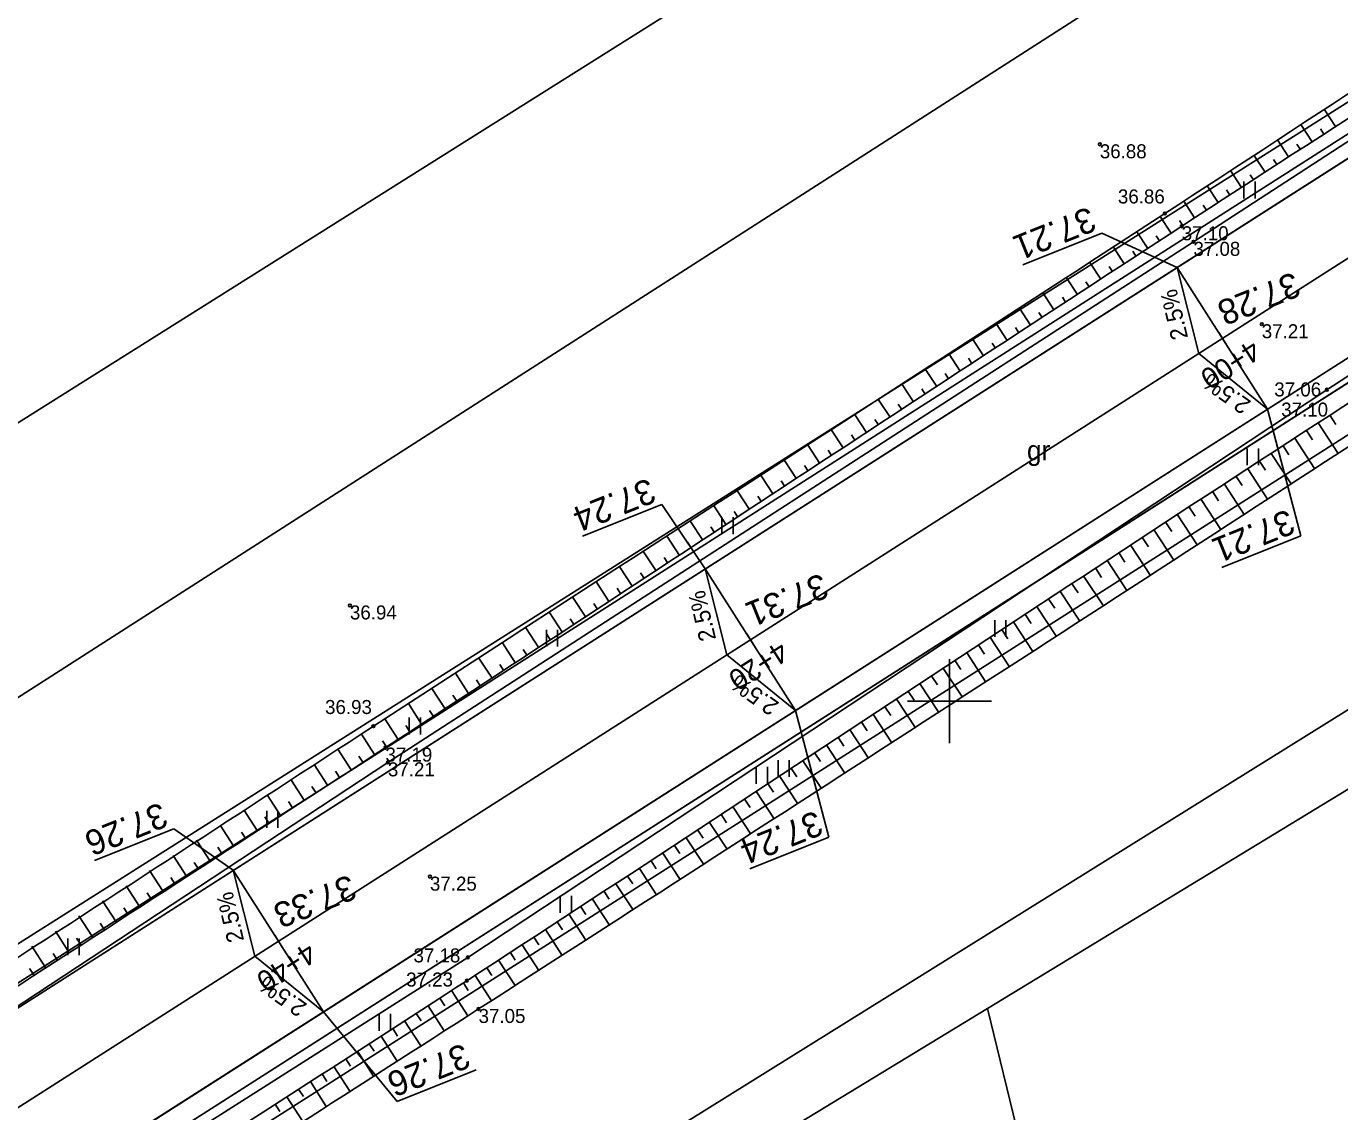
# Model space of a CAD drawing. Extents: x 469981 to 472086, y 246785 to 247785.
# Drawn here: x 471567.02 to 471613.93, y 247485.33 to 247524.1 of the extents above; entities that cross this region are included whole.
import ezdxf

# ---------------------------------------------------------------- set-up
doc = ezdxf.new("R2010")
doc.units = 0
for name, color, linetype in [('0_922', 7, 'Continuous'), ('0_Asfalta_mala', 7, 'Continuous'), ('0_Asfalta_Nomale', 7, 'Continuous'), ('0_Ruut_Braukt', 7, 'Continuous'), ('0_Ruut_nomale', 7, 'Continuous'), ('0_vertikals', 7, 'Continuous'), ('0_vertkals_cipari', 7, 'Continuous'), ('21', 7, 'Continuous'), ('6_piketaza', 7, 'Continuous'), ('CELI_CMAL_####_####_#', 7, 'Continuous'), ('CELI_CSEG_####_TKST_#', 7, 'Continuous'), ('DREN_VADP_####_####_#', 7, 'Continuous'), ('DREN_VADP_KLKT_####_#', 7, 'Continuous'), ('GEOD_ELEM_####_####_#', 7, 'Continuous'), ('RAMI_UZMR_####_####_#', 7, 'Continuous'), ('RELJ_AATZ_####_TKST_#', 7, 'Continuous'), ('RELJ_ELEM_####_####_#', 7, 'Continuous'), ('RELJ_NOGA_####_####_#', 7, 'Continuous'), ('RELJ_NOGL_####_####_#', 7, 'Continuous'), ('ROBZ_IERR_####_####_#', 7, 'Continuous'), ('ROBZ_PROJ_####_####_#', 7, 'Continuous'), ('TERT_ELEM_####_####_#', 7, 'Continuous')]:
    doc.layers.add(name, color=color, linetype=linetype)

msp = doc.modelspace()

# ---------------------------------------------------------------- linework, layer by layer
at = {"layer": '0_922'}
msp.add_line((471711.11, 247577.663), (471337.911, 247339.41), dxfattribs=at)
at = {"layer": '0_Asfalta_mala'}
for p, q in [((471709.476, 247580.179), (471336.304, 247341.944)), ((471712.743, 247575.147), (471339.517, 247336.876))]:
    msp.add_line(p, q, dxfattribs=at)
at = {"layer": '0_Asfalta_Nomale'}
for p, q in [((471709.068, 247580.808), (471352.097, 247352.916)), ((471695.558, 247563.285), (471399.037, 247373.985))]:
    msp.add_line(p, q, dxfattribs=at)
at = {"layer": '0_Ruut_Braukt'}
for p, q in [((471709.476, 247580.179), (471336.304, 247341.944)), ((471339.517, 247336.876), (471712.743, 247575.147))]:
    msp.add_line(p, q, dxfattribs=at)
at = {"layer": '0_Ruut_nomale'}
for p, q in [((471709.068, 247580.808), (471511.838, 247454.895)), ((471512.083, 247454.162), (471709.476, 247580.179)), ((471712.743, 247575.147), (471514.049, 247448.299)), ((471514.294, 247447.566), (471695.558, 247563.285))]:
    msp.add_line(p, q, dxfattribs=at)
at = {"layer": '0_vertikals'}
for p, q in [((471602.614, 247515.576), (471605.441, 247516.71)), ((471608.129, 247515.478), (471605.441, 247516.71)), ((471612.546, 247505.904), (471611.357, 247510.421)), ((471586.89, 247505.882), (471589.717, 247507.016)), ((471591.271, 247504.716), (471589.717, 247507.016)), ((471609.718, 247504.77), (471612.546, 247505.904)), ((471595.688, 247495.142), (471594.5, 247499.659)), ((471569.459, 247494.302), (471572.287, 247495.437)), ((471574.414, 247493.954), (471572.287, 247495.437)), ((471592.861, 247494.008), (471595.688, 247495.142)), ((471580.264, 247485.697), (471577.642, 247488.897)), ((471580.264, 247485.697), (471583.092, 247486.831))]:
    msp.add_line(p, q, dxfattribs=at)
for points in [[(471608.129, 247515.478), (471608.9, 247512.412), (471611.357, 247510.421)], [(471591.271, 247504.716), (471592.043, 247501.65), (471594.5, 247499.659)], [(471574.414, 247493.954), (471575.185, 247490.888), (471577.642, 247488.897)]]:
    msp.add_lwpolyline(points, close=True, dxfattribs=at)
at = {"layer": '21'}
msp.add_line((471711.11, 247577.663), (471337.911, 247339.41), dxfattribs=at)
at = {"layer": '6_piketaza'}
for points in [[(471609.878, 247512.739), (471609.609, 247513.161)], [(471593.02, 247501.977), (471592.751, 247502.399)], [(471576.162, 247491.215), (471575.893, 247491.637)]]:
    msp.add_lwpolyline(points, dxfattribs=at)
at = {"layer": 'CELI_CMAL_####_####_#'}
for points in [[(471444.29, 247410.189), (471472.037, 247427.783), (471529.617, 247464.738), (471552.455, 247479.724), (471579.938, 247497.81), (471608.708, 247516.399), (471640.167, 247536.853), (471663.898, 247552.17), (471700.29, 247576.588), (471731.688, 247596.287), (471755.809, 247609.67), (471764.411, 247613.273), (471764.823, 247614.335), (471764.981, 247617.933), (471761.802, 247625.793)], [(471449.387, 247405.104), (471473.787, 247420.91), (471502.643, 247439.527), (471533.217, 247459.11), (471556.347, 247474.048), (471582.788, 247490.845), (471613.475, 247511.118), (471642.713, 247530.159), (471668.616, 247547.038), (471690.82, 247561.728), (471696.388, 247565.088), (471697.928, 247564.145), (471698.695, 247563.022), (471698.327, 247552.674), (471698.209, 247547.7)]]:
    msp.add_lwpolyline(points, dxfattribs=at)
at = {"layer": 'DREN_VADP_####_####_#'}
for points in [[(471456.416, 247440.555), (471608.208, 247536.045), (471607.002, 247547.295)], [(471608.097, 247461.322), (471601.35, 247489.016)]]:
    msp.add_lwpolyline(points, dxfattribs=at)
at = {"layer": 'DREN_VADP_KLKT_####_#'}
msp.add_lwpolyline([(471874.265, 247606.401), (471874.259, 247606.399), (471867.456, 247605.226), (471862.705, 247604.407), (471853.259, 247602.776), (471834.413, 247599.524), (471815.19, 247596.208), (471796.375, 247592.962), (471778.135, 247589.816), (471762.691, 247587.151), (471760.751, 247585.97), (471739.894, 247573.284), (471721.842, 247562.305), (471686.843, 247541.016), (471672.454, 247532.264), (471658.683, 247523.887), (471644.34, 247515.163), (471630.529, 247506.762), (471615.384, 247497.552), (471601.35, 247489.016), (471587.985, 247480.886)], dxfattribs=at)
at = {"layer": 'GEOD_ELEM_####_####_#'}
for p, q in [((471600, 247501.5), (471600, 247500)), ((471598.5, 247500), (471600, 247500)), ((471600, 247500), (471600, 247498.5)), ((471600, 247500), (471601.5, 247500))]:
    msp.add_line(p, q, dxfattribs=at)
at = {"layer": 'RAMI_UZMR_####_####_#'}
for points in [[(471355.9, 247363.1), (471457.4, 247429.3), (471524.252, 247472.902), (471743.701, 247613.609), (471760.558, 247620.637), (471763.718, 247625.03), (471767.054, 247626.612), (471778.292, 247625.909), (471806.563, 247631.532), (471842.307, 247641.196)], [(471848.639, 247612.324), (471820.308, 247604.26), (471796.252, 247602.503), (471771.845, 247596.352), (471738.658, 247580.538), (471704.768, 247555.586), (471706.876, 247550.666), (471698.447, 247548.03), (471696.867, 247547.678), (471692.126, 247547.503), (471681.941, 247541.88), (471585.706, 247481.922), (471472.95, 247409.108), (471442.347, 247392.641), (471399.385, 247364.445), (471380.292, 247353.371), (471352.036, 247335.759)]]:
    msp.add_lwpolyline(points, dxfattribs=at)
at = {"layer": 'RELJ_ELEM_####_####_#'}
for centre in [(471605.364, 247519.882), (471607.686, 247517.412), (471608.29, 247516.955), (471608.708, 247516.399), (471611.147, 247513.457), (471613.475, 247511.118), (471578.581, 247503.413), (471579.417, 247499.099), (471579.849, 247498.336), (471579.938, 247497.81), (471581.438, 247493.728), (471582.788, 247490.845), (471582.759, 247490.013), (471583.176, 247489.002)]:
    msp.add_circle(centre, 0.05, dxfattribs=at)
at = {"layer": 'RELJ_NOGA_####_####_#'}
for p, q in [((471613.786, 247520.515), (471613.381, 247521.142)), ((471612.946, 247519.972), (471612.544, 247520.594)), ((471612.106, 247519.429), (471611.707, 247520.046)), ((471613.366, 247520.244), (471613.245, 247520.431)), ((471612.526, 247519.701), (471612.406, 247519.886)), ((471611.266, 247518.886), (471610.87, 247519.498)), ((471611.686, 247519.158), (471611.567, 247519.342)), ((471610.427, 247518.342), (471610.034, 247518.95)), ((471610.847, 247518.614), (471610.728, 247518.797)), ((471609.588, 247517.798), (471609.197, 247518.401)), ((471610.008, 247518.07), (471609.89, 247518.252)), ((471608.749, 247517.253), (471608.36, 247517.853)), ((471609.169, 247517.526), (471609.052, 247517.706)), ((471607.911, 247516.708), (471607.523, 247517.305)), ((471608.33, 247516.981), (471608.214, 247517.161)), ((471607.073, 247516.163), (471606.685, 247516.757)), ((471607.492, 247516.436), (471607.376, 247516.614)), ((471606.235, 247515.617), (471605.848, 247516.21)), ((471606.654, 247515.89), (471606.538, 247516.068)), ((471605.398, 247515.07), (471605.011, 247515.663)), ((471605.816, 247515.344), (471605.7, 247515.522)), ((471604.561, 247514.523), (471604.173, 247515.117)), ((471604.979, 247514.797), (471604.863, 247514.975)), ((471603.724, 247513.976), (471603.335, 247514.571)), ((471604.142, 247514.25), (471604.026, 247514.428)), ((471602.887, 247513.428), (471602.496, 247514.025)), ((471603.305, 247513.702), (471603.188, 247513.881)), ((471602.051, 247512.88), (471601.658, 247513.479)), ((471601.214, 247512.332), (471600.819, 247512.934)), ((471602.469, 247513.154), (471602.351, 247513.334)), ((471601.632, 247512.606), (471601.514, 247512.786)), ((471600.378, 247511.783), (471599.98, 247512.39)), ((471600.796, 247512.058), (471600.677, 247512.239)), ((471599.542, 247511.234), (471599.141, 247511.845)), ((471599.96, 247511.509), (471599.84, 247511.691)), ((471598.706, 247510.685), (471598.302, 247511.301)), ((471599.124, 247510.96), (471599.004, 247511.144)), ((471597.871, 247510.136), (471597.463, 247510.757)), ((471598.289, 247510.411), (471598.167, 247510.596)), ((471597.035, 247509.587), (471596.623, 247510.213)), ((471613.582, 247510.205), (471613.795, 247509.879)), ((471596.2, 247509.038), (471595.784, 247509.67)), ((471597.453, 247509.862), (471597.33, 247510.049)), ((471612.745, 247509.659), (471612.957, 247509.333)), ((471613.164, 247509.932), (471613.872, 247508.845)), ((471596.617, 247509.312), (471596.493, 247509.501)), ((471612.326, 247509.386), (471613.034, 247508.301)), ((471595.364, 247508.488), (471594.944, 247509.127)), ((471595.782, 247508.763), (471595.656, 247508.953)), ((471611.489, 247508.839), (471612.196, 247507.756)), ((471611.907, 247509.112), (471612.12, 247508.787)), ((471594.528, 247507.939), (471594.104, 247508.584)), ((471594.946, 247508.213), (471594.82, 247508.406)), ((471610.652, 247508.292), (471611.358, 247507.211)), ((471611.07, 247508.565), (471611.282, 247508.241)), ((471593.693, 247507.389), (471593.265, 247508.041)), ((471594.111, 247507.664), (471593.983, 247507.858)), ((471610.233, 247508.018), (471610.445, 247507.694)), ((471592.857, 247506.84), (471592.425, 247507.498)), ((471593.275, 247507.115), (471593.146, 247507.311)), ((471609.397, 247507.47), (471609.608, 247507.147)), ((471609.815, 247507.744), (471610.521, 247506.667)), ((471592.022, 247506.291), (471591.585, 247506.956)), ((471608.56, 247506.922), (471608.771, 247506.6)), ((471608.978, 247507.196), (471609.682, 247506.122)), ((471591.186, 247505.742), (471590.745, 247506.413)), ((471592.44, 247506.565), (471592.309, 247506.764)), ((471607.724, 247506.374), (471607.934, 247506.053)), ((471608.142, 247506.648), (471608.845, 247505.577)), ((471591.604, 247506.016), (471591.472, 247506.217)), ((471607.306, 247506.099), (471608.006, 247505.032)), ((471590.35, 247505.192), (471589.905, 247505.871)), ((471590.768, 247505.467), (471590.635, 247505.669)), ((471606.47, 247505.551), (471607.168, 247504.488)), ((471606.888, 247505.825), (471607.097, 247505.506)), ((471589.514, 247504.644), (471589.065, 247505.328)), ((471589.932, 247504.918), (471589.798, 247505.123)), ((471605.634, 247505.002), (471606.329, 247503.943)), ((471606.052, 247505.276), (471606.261, 247504.958)), ((471588.678, 247504.095), (471588.225, 247504.786)), ((471589.096, 247504.369), (471588.961, 247504.576)), ((471605.216, 247504.727), (471605.424, 247504.41)), ((471587.842, 247503.547), (471587.385, 247504.244)), ((471588.26, 247503.821), (471588.123, 247504.029)), ((471604.38, 247504.178), (471604.588, 247503.863)), ((471604.798, 247504.453), (471605.491, 247503.399)), ((471587.005, 247502.999), (471586.545, 247503.702)), ((471603.545, 247503.629), (471603.751, 247503.315)), ((471603.963, 247503.903), (471604.652, 247502.855)), ((471586.169, 247502.451), (471585.705, 247503.16)), ((471587.424, 247503.273), (471587.286, 247503.483)), ((471603.127, 247503.354), (471603.813, 247502.31)), ((471585.332, 247501.904), (471584.865, 247502.618)), ((471586.587, 247502.725), (471586.448, 247502.937)), ((471602.292, 247502.804), (471602.975, 247501.766)), ((471602.709, 247503.079), (471602.915, 247502.767)), ((471585.75, 247502.178), (471585.611, 247502.391)), ((471601.456, 247502.255), (471602.135, 247501.222)), ((471601.874, 247502.529), (471602.078, 247502.219)), ((471584.494, 247501.357), (471584.025, 247502.076)), ((471584.913, 247501.631), (471584.773, 247501.845)), ((471600.621, 247501.705), (471601.296, 247500.679)), ((471601.039, 247501.98), (471601.242, 247501.671)), ((471583.657, 247500.811), (471583.186, 247501.533)), ((471584.076, 247501.084), (471583.935, 247501.3)), ((471600.203, 247501.43), (471600.405, 247501.123)), ((471582.819, 247500.265), (471582.346, 247500.991)), ((471583.238, 247500.538), (471583.096, 247500.755)), ((471599.368, 247500.88), (471599.569, 247500.575)), ((471599.786, 247501.155), (471600.457, 247500.135)), ((471581.981, 247499.72), (471581.506, 247500.449)), ((471598.532, 247500.331), (471598.732, 247500.027)), ((471598.95, 247500.606), (471599.618, 247499.591)), ((471581.142, 247499.175), (471580.667, 247499.907)), ((471582.4, 247499.992), (471582.258, 247500.211)), ((471598.115, 247500.056), (471598.778, 247499.048)), ((471580.303, 247498.63), (471579.828, 247499.364)), ((471581.562, 247499.447), (471581.419, 247499.666)), ((471597.279, 247499.506), (471597.939, 247498.504)), ((471597.697, 247499.781), (471597.895, 247499.48)), ((471580.723, 247498.902), (471580.58, 247499.122)), ((471596.444, 247498.957), (471597.099, 247497.961)), ((471596.862, 247499.232), (471597.059, 247498.932)), ((471579.464, 247498.087), (471578.988, 247498.822)), ((471579.884, 247498.359), (471579.741, 247498.579)), ((471595.608, 247498.408), (471596.259, 247497.418)), ((471596.026, 247498.682), (471596.222, 247498.384)), ((471578.625, 247497.543), (471578.148, 247498.279)), ((471579.044, 247497.815), (471578.901, 247498.036)), ((471595.19, 247498.133), (471595.385, 247497.837)), ((471577.785, 247497), (471577.308, 247497.737)), ((471578.205, 247497.272), (471578.062, 247497.493)), ((471594.355, 247497.584), (471594.548, 247497.29)), ((471594.773, 247497.858), (471595.419, 247496.875)), ((471576.945, 247496.457), (471576.468, 247497.195)), ((471593.519, 247497.035), (471593.711, 247496.743)), ((471593.937, 247497.309), (471594.578, 247496.333)), ((471576.106, 247495.914), (471575.628, 247496.653)), ((471577.365, 247496.728), (471577.222, 247496.95)), ((471593.101, 247496.76), (471593.738, 247495.79)), ((471575.266, 247495.371), (471574.788, 247496.111)), ((471576.526, 247496.185), (471576.382, 247496.407)), ((471592.265, 247496.212), (471592.897, 247495.248)), ((471592.683, 247496.486), (471592.873, 247496.196)), ((471575.686, 247495.642), (471575.542, 247495.864)), ((471591.428, 247495.664), (471592.056, 247494.706)), ((471591.847, 247495.938), (471592.036, 247495.649)), ((471574.426, 247494.828), (471573.947, 247495.569)), ((471574.846, 247495.099), (471574.702, 247495.322)), ((471590.592, 247495.116), (471591.216, 247494.164)), ((471591.01, 247495.39), (471591.198, 247495.103)), ((471573.586, 247494.285), (471573.106, 247495.028)), ((471574.006, 247494.557), (471573.862, 247494.779)), ((471590.174, 247494.842), (471590.36, 247494.557)), ((471572.746, 247493.743), (471572.266, 247494.487)), ((471573.166, 247494.014), (471573.022, 247494.237)), ((471589.337, 247494.294), (471589.522, 247494.011)), ((471589.755, 247494.568), (471590.374, 247493.622)), ((471571.906, 247493.2), (471571.425, 247493.946)), ((471588.5, 247493.747), (471588.683, 247493.466)), ((471588.918, 247494.021), (471589.533, 247493.08)), ((471571.066, 247492.658), (471570.584, 247493.405)), ((471572.326, 247493.471), (471572.182, 247493.695)), ((471588.081, 247493.474), (471588.691, 247492.539)), ((471570.226, 247492.115), (471569.743, 247492.864)), ((471571.486, 247492.929), (471571.342, 247493.153)), ((471587.244, 247492.927), (471587.849, 247491.998)), ((471587.662, 247493.201), (471587.845, 247492.921)), ((471569.386, 247491.573), (471568.902, 247492.323)), ((471570.646, 247492.386), (471570.501, 247492.611)), ((471586.406, 247492.381), (471587.007, 247491.458)), ((471586.825, 247492.654), (471587.006, 247492.376)), ((471569.806, 247491.844), (471569.661, 247492.069)), ((471585.568, 247491.836), (471586.165, 247490.917)), ((471585.987, 247492.109), (471586.167, 247491.832)), ((471568.545, 247491.031), (471568.06, 247491.783)), ((471568.966, 247491.302), (471568.82, 247491.527)), ((471585.149, 247491.563), (471585.327, 247491.288)), ((471567.705, 247490.489), (471567.219, 247491.242)), ((471568.125, 247490.76), (471567.98, 247490.986)), ((471584.31, 247491.018), (471584.487, 247490.745)), ((471584.729, 247491.291), (471585.323, 247490.377)), ((471567.285, 247490.218), (471567.139, 247490.444)), ((471583.471, 247490.474), (471583.647, 247490.202)), ((471583.891, 247490.746), (471584.481, 247489.837)), ((471583.051, 247490.202), (471583.638, 247489.297)), ((471582.212, 247489.659), (471582.795, 247488.758)), ((471582.632, 247489.931), (471582.807, 247489.66)), ((471581.372, 247489.116), (471581.951, 247488.219)), ((471581.792, 247489.388), (471581.966, 247489.118)), ((471580.532, 247488.574), (471581.108, 247487.68)), ((471580.952, 247488.845), (471581.125, 247488.576)), ((471580.111, 247488.303), (471580.284, 247488.035)), ((471579.271, 247487.762), (471579.443, 247487.495)), ((471579.691, 247488.032), (471580.265, 247487.141)), ((471578.43, 247487.221), (471578.601, 247486.954)), ((471578.85, 247487.491), (471579.422, 247486.601)), ((471577.588, 247486.68), (471577.759, 247486.414)), ((471578.009, 247486.95), (471578.58, 247486.063)), ((471577.168, 247486.41), (471577.737, 247485.524)), ((471576.326, 247485.87), (471576.894, 247484.985)), ((471576.747, 247486.14), (471576.917, 247485.874)), ((471575.905, 247485.6), (471576.075, 247485.335))]:
    msp.add_line(p, q, dxfattribs=at)
for points in [[(471341.934, 247360.736), (471344.51, 247356.259), (471349.946, 247353.745), (471355.895, 247354.991), (471376.693, 247368.011), (471396.058, 247380.323), (471444.047, 247411.052), (471471.484, 247428.432), (471497.591, 247445.096), (471529.061, 247465.658), (471552.024, 247480.39), (471579.849, 247498.336), (471608.29, 247516.955), (471640.013, 247537.434), (471663.526, 247552.835), (471700.309, 247577.155), (471731.58, 247596.998), (471755.893, 247610.638), (471758.96, 247612.207)], [(471398.635, 247372.113), (471402.433, 247374.78), (471425.587, 247389.134), (471450.058, 247404.807), (471474.143, 247419.972), (471503.215, 247438.678), (471533.565, 247458.24), (471556.869, 247473.387), (471582.759, 247490.013), (471614.043, 247510.505), (471643.167, 247529.241), (471669.12, 247546.6), (471690.757, 247560.622), (471694.708, 247563.158)]]:
    msp.add_spline(points, degree=3, dxfattribs=at)
at = {"layer": 'RELJ_NOGL_####_####_#'}
for points in [[(471342.514, 247361.025), (471345.404, 247356.891), (471350.224, 247354.862), (471355.251, 247356.423), (471376.007, 247368.362), (471395.596, 247380.988), (471443.663, 247411.567), (471471.284, 247429.247), (471497.369, 247445.866), (471528.273, 247466.831), (471551.61, 247481.241), (471579.417, 247499.099), (471607.686, 247517.412), (471639.588, 247538.317), (471662.844, 247553.564), (471699.582, 247577.982), (471731.348, 247598.063), (471755.711, 247611.433), (471758.267, 247612.728)], [(471399.82, 247371.525), (471403.248, 247373.923), (471426.144, 247388.265), (471450.973, 247403.909), (471474.455, 247419.142), (471503.701, 247437.899), (471533.875, 247457.475), (471557.479, 247472.578), (471583.176, 247489.002), (471614.915, 247509.524), (471643.61, 247528.29), (471669.945, 247545.695), (471691.536, 247559.696), (471695.147, 247562.053)]]:
    msp.add_spline(points, degree=3, dxfattribs=at)
at = {"layer": 'ROBZ_IERR_####_####_#'}
for points in [[(471848.655, 247680.039), (471863.461, 247637.05), (471765.831, 247617.357), (471524.883, 247464.852), (471503.815, 247507.109)], [(471433.786, 247309.121), (471398.351, 247372.094), (471700.012, 247564.123), (471698.286, 247462.937)]]:
    msp.add_lwpolyline(points, dxfattribs=at)
at = {"layer": 'ROBZ_PROJ_####_####_#'}
msp.add_lwpolyline([(471341.261, 247348.2), (471524.883, 247464.852), (471765.831, 247617.357), (471863.461, 247637.05), (471867.531, 247625.725), (471827.071, 247615.935), (471808.63, 247612.294), (471769.199, 247605.751), (471757.886, 247600.963), (471700.012, 247564.123), (471398.351, 247372.094), (471346.741, 247338.478)], dxfattribs=at)
at = {"layer": 'TERT_ELEM_####_####_#'}
for p, q in [((471610.508, 247517.951), (471610.508, 247518.551)), ((471610.908, 247517.951), (471610.908, 247518.551)), ((471610.63, 247508.42), (471610.63, 247509.02)), ((471611.03, 247508.42), (471611.03, 247509.02)), ((471591.867, 247505.964), (471591.867, 247506.564)), ((471592.267, 247505.964), (471592.267, 247506.564)), ((471601.611, 247502.288), (471601.611, 247502.888)), ((471602.011, 247502.288), (471602.011, 247502.888)), ((471585.599, 247501.945), (471585.599, 247502.545)), ((471585.999, 247501.945), (471585.999, 247502.545)), ((471580.702, 247498.809), (471580.702, 247499.409)), ((471581.102, 247498.809), (471581.102, 247499.409)), ((471593.091, 247497.045), (471593.091, 247497.645)), ((471593.491, 247497.045), (471593.491, 247497.645)), ((471593.874, 247497.29), (471593.874, 247497.89)), ((471594.274, 247497.29), (471594.274, 247497.89)), ((471575.61, 247495.477), (471575.61, 247496.077)), ((471576.01, 247495.477), (471576.01, 247496.077)), ((471586.089, 247492.439), (471586.089, 247493.039)), ((471586.489, 247492.439), (471586.489, 247493.039)), ((471568.51, 247490.92), (471568.51, 247491.52)), ((471568.91, 247490.92), (471568.91, 247491.52)), ((471579.625, 247488.225), (471579.625, 247488.825)), ((471580.025, 247488.225), (471580.025, 247488.825))]:
    msp.add_line(p, q, dxfattribs=at)

# ---------------------------------------------------------------- texts
at = {"layer": '0_vertkals_cipari'}
for s, height, rotation, p in [('37.21', 0.9, 201.859, (471604.979, 247517.674)), ('37.28', 0.9, 201.859, (471612.283, 247515.344)), ('2.5%', 0.5993, 103.404, (471608.52, 247512.977)), ('2.5%', 0.5993, 144.6162, (471610.801, 247510.689)), ('37.24', 0.9, 201.859, (471589.255, 247507.98)), ('37.21', 0.9, 201.859, (471612.084, 247506.868)), ('37.31', 0.9, 201.859, (471595.425, 247504.582)), ('2.5%', 0.5993, 103.404, (471591.663, 247502.215)), ('2.5%', 0.5993, 144.6162, (471593.943, 247499.927)), ('37.26', 0.9, 201.859, (471571.825, 247496.4)), ('37.24', 0.9, 201.859, (471595.226, 247496.106)), ('37.33', 0.9, 201.859, (471578.568, 247493.82)), ('2.5%', 0.5993, 103.404, (471574.805, 247491.453)), ('2.5%', 0.5993, 144.6162, (471577.086, 247489.165)), ('37.26', 0.9, 201.859, (471582.63, 247487.795))]:
    msp.add_text(s, height=height, rotation=rotation, dxfattribs=at).set_placement(p)
at = {"layer": '6_piketaza'}
for s, p in [('4+00', (471610.789, 247512.935)), ('4+20', (471593.932, 247502.173)), ('4+40', (471577.074, 247491.411))]:
    msp.add_text(s, height=0.75, rotation=212.5544, dxfattribs=at).set_placement(p)
at = {"layer": 'CELI_CSEG_####_TKST_#'}
msp.add_text('gr', height=0.7, dxfattribs=at).set_placement((471602.762, 247508.6))
at = {"layer": 'RELJ_AATZ_####_TKST_#'}
for s, p in [('36.88', (471605.364, 247519.382)), ('36.86', (471606.01, 247517.769)), ('37.10', (471608.29, 247516.455)), ('37.08', (471608.708, 247515.899)), ('37.21', (471611.147, 247512.957)), ('37.06', (471611.595, 247510.878)), ('37.10', (471611.842, 247510.158)), ('36.94', (471578.581, 247502.913)), ('36.93', (471577.692, 247499.536)), ('37.19', (471579.849, 247497.836)), ('37.21', (471579.938, 247497.31)), ('37.25', (471581.438, 247493.228)), ('37.18', (471580.851, 247490.666)), ('37.23', (471580.588, 247489.804)), ('37.05', (471583.176, 247488.502))]:
    msp.add_text(s, height=0.5, dxfattribs=at).set_placement(p)

doc.saveas('drawing.dxf')
